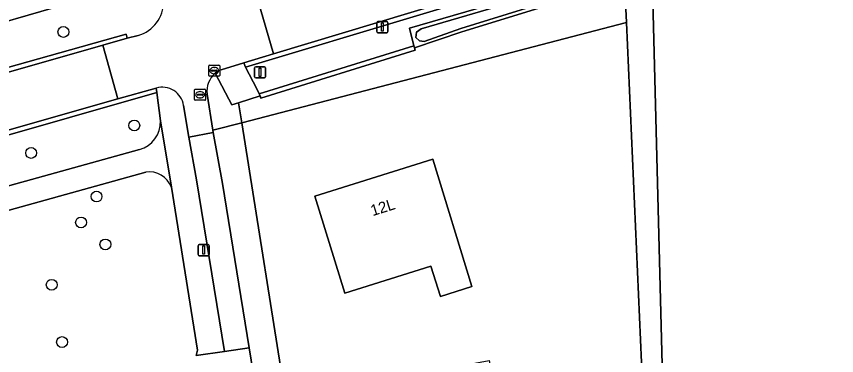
# Model space of a CAD drawing. Extents: x 162879 to 165540, y 384011 to 385181.
# Drawn here: x 164542.8 to 164616.8, y 384581.1 to 384611.6 of the extents above; entities that cross this region are included whole.
import ezdxf

# ---------------------------------------------------------------- set-up
doc = ezdxf.new("R2010")
doc.units = 0
for name, color, linetype in [('IMGEO_Afsluitpaal', 7, 'Continuous'), ('IMGEO_Berm_halfverhard', 7, 'Continuous'), ('IMGEO_Boom', 7, 'Continuous'), ('IMGEO_Brandkraan', 7, 'Continuous'), ('IMGEO_Erf', 7, 'Continuous'), ('IMGEO_Fietspad_open', 7, 'Continuous'), ('IMGEO_Grasland_overig', 7, 'Continuous'), ('IMGEO_Groenvoorziening', 7, 'Continuous'), ('IMGEO_Haag', 7, 'Continuous'), ('IMGEO_Lichtmast', 7, 'Continuous'), ('IMGEO_Oever', 7, 'Continuous'), ('IMGEO_Pand', 7, 'Continuous'), ('IMGEO_Pand_nummerreeks', 7, 'Continuous'), ('IMGEO_Rijbaan_lokaal_gesloten', 7, 'Continuous'), ('IMGEO_Rijbaan_lokaal_open', 7, 'Continuous'), ('IMGEO_Voetpad_open', 7, 'Continuous'), ('IMGEO_Waterloop', 7, 'Continuous')]:
    doc.layers.add(name, color=color, linetype=linetype)

msp = doc.modelspace()

# ---------------------------------------------------------------- linework, layer by layer
at = {"layer": 'IMGEO_Afsluitpaal'}
for p, q in [((164575.312, 384610.273), (164575.312, 384611.073)), ((164575.312, 384611.073), (164575.312, 384610.273)), ((164575.412, 384611.173), (164576.202, 384611.173)), ((164576.202, 384611.173), (164575.412, 384611.173)), ((164576.302, 384611.073), (164576.302, 384610.273)), ((164576.302, 384610.273), (164576.302, 384611.073)), ((164576.202, 384610.173), (164575.412, 384610.173)), ((164575.412, 384610.173), (164576.202, 384610.173))]:
    msp.add_line(p, q, dxfattribs=at)
msp.add_lwpolyline([(164575.732, 384611.048), (164575.882, 384611.048), (164575.882, 384610.298), (164575.732, 384610.298), (164575.732, 384611.048)], dxfattribs=at)
for centre, start, end in [((164575.412, 384611.073), 90, 180), ((164575.412, 384611.073), 90, 180), ((164576.202, 384611.073), 0, 90), ((164576.202, 384611.073), 360, 90), ((164575.412, 384610.273), 180, 270), ((164575.412, 384610.273), 180, 270), ((164576.202, 384610.273), 270, 0), ((164576.202, 384610.273), 270, 0)]:
    msp.add_arc(centre, 0.1, start, end, dxfattribs=at)
at = {"layer": 'IMGEO_Berm_halfverhard'}
msp.add_lwpolyline([(164594.146, 384616.753), (164565.993, 384608.261), (164563.326, 384607.457), (164563.468, 384607.066), (164594.315, 384616.342)], dxfattribs=at)
for points in [[(164550.594, 384609.043), (164552.804, 384609.672), (164552.711, 384610.041), (164538.805, 384606.128), (164538.917, 384605.722)], [(164555.461, 384604.79), (164555.413, 384605.184), (164551.948, 384604.202), (164539.606, 384600.706), (164539.699, 384600.29)]]:
    msp.add_lwpolyline(points, close=True, dxfattribs=at)
at = {"layer": 'IMGEO_Boom'}
for centre in [(164547.044, 384610.236), (164553.438, 384601.812), (164544.141, 384599.337), (164550.034, 384595.414), (164548.638, 384593.074), (164550.835, 384591.096), (164545.997, 384587.46), (164546.926, 384582.304)]:
    msp.add_circle(centre, 0.489, dxfattribs=at)
at = {"layer": 'IMGEO_Brandkraan'}
for p, q in [((164560.148, 384606.327), (164560.148, 384607.179)), ((164560.223, 384607.253), (164561.075, 384607.253)), ((164561.149, 384607.179), (164561.149, 384606.327)), ((164560.407, 384606.747), (164560.407, 384606.759)), ((164560.845, 384606.71), (164560.447, 384606.71)), ((164560.45, 384606.796), (164560.848, 384606.796)), ((164560.659, 384606.473), (164560.634, 384606.473)), ((164560.636, 384607.033), (164560.661, 384607.033)), ((164560.891, 384606.759), (164560.891, 384606.747)), ((164561.075, 384606.253), (164560.223, 384606.253)), ((164558.868, 384604.159), (164558.868, 384605.011)), ((164558.943, 384605.085), (164559.795, 384605.085)), ((164559.356, 384604.865), (164559.381, 384604.865)), ((164559.869, 384605.011), (164559.869, 384604.159)), ((164559.795, 384604.085), (164558.943, 384604.085)), ((164559.127, 384604.579), (164559.127, 384604.591)), ((164559.565, 384604.542), (164559.167, 384604.542)), ((164559.17, 384604.628), (164559.568, 384604.628)), ((164559.379, 384604.305), (164559.354, 384604.305)), ((164559.611, 384604.591), (164559.611, 384604.579))]:
    msp.add_line(p, q, dxfattribs=at)
for points in [[(164560.148, 384606.327), (164560.148, 384607.179)], [(164560.223, 384607.253), (164561.075, 384607.253)], [(164561.149, 384607.179), (164561.149, 384606.327)], [(164561.075, 384606.253), (164560.223, 384606.253)], [(164558.868, 384604.159), (164558.868, 384605.011)], [(164558.943, 384605.085), (164559.795, 384605.085)], [(164559.869, 384605.011), (164559.869, 384604.159)], [(164559.795, 384604.085), (164558.943, 384604.085)]]:
    msp.add_lwpolyline(points, dxfattribs=at)
for centre, radius, start, end in [((164560.225, 384607.177), 0.0765, 91.55205, 178.44795), ((164560.225, 384607.177), 0.0765, 91.55205, 178.44795), ((164561.073, 384607.177), 0.0765, 1.55205, 88.44795), ((164561.073, 384607.177), 0.0765, 1.55205, 88.44795), ((164560.225, 384606.329), 0.0765, 181.55205, 268.44795), ((164560.225, 384606.329), 0.0765, 181.55205, 268.44795), ((164560.447, 384606.756), 0.0403, 85.87752, 175.75265), ((164560.444, 384606.746), 0.0366, 178.93798, 274.71019), ((164560.848, 384606.753), 0.043, 264.86636, 352.45326), ((164560.852, 384606.758), 0.0386, 1.73085, 96.63898), ((164561.073, 384606.329), 0.0765, 271.55205, 358.44795), ((164561.073, 384606.329), 0.0765, 271.55205, 358.44795), ((164558.945, 384605.009), 0.0765, 91.55205, 178.44795), ((164558.945, 384605.009), 0.0765, 91.55205, 178.44795), ((164559.793, 384605.009), 0.0765, 1.55205, 88.44795), ((164559.793, 384605.009), 0.0765, 1.55205, 88.44795), ((164558.945, 384604.161), 0.0765, 181.55205, 268.44795), ((164558.945, 384604.161), 0.0765, 181.55205, 268.44795), ((164559.167, 384604.588), 0.0403, 85.87752, 175.75265), ((164559.164, 384604.578), 0.0366, 178.93798, 274.71019), ((164559.568, 384604.585), 0.043, 264.86636, 352.45326), ((164559.572, 384604.59), 0.0386, 1.73085, 96.63898), ((164559.793, 384604.161), 0.0765, 271.55205, 358.44795), ((164559.793, 384604.161), 0.0765, 271.55205, 358.44795)]:
    msp.add_arc(centre, radius, start, end, dxfattribs=at)
for centre, major_axis, ratio, start_param, end_param in [((164560.635, 384606.753), (-0.387, 0.002), 0.722429, 4.712389, 7.853982), ((164560.66, 384606.753), (-0.39, 0.002), 0.717154, 1.570796, 4.712389), ((164559.355, 384604.585), (-0.387, 0.002), 0.722429, 4.712389, 7.853982), ((164559.38, 384604.585), (-0.39, 0.002), 0.717154, 1.570796, 4.712389)]:
    msp.add_ellipse(centre, major_axis=major_axis, ratio=ratio, start_param=start_param, end_param=end_param, dxfattribs=at)
at = {"layer": 'IMGEO_Erf'}
for points in [[(164651.658, 384610.771), (164651.739, 384613.001), (164639.247, 384614.159), (164635.534, 384614.317), (164635.521, 384616.26), (164624.996, 384617.328), (164617.957, 384617.773), (164617.433, 384617.755), (164616.042, 384617.706), (164615.132, 384617.675), (164600.142, 384615.586), (164600.236, 384611.866), (164601.359, 384567.373), (164650.079, 384567.275)], [(164597.647, 384614.791), (164597.81, 384611.079), (164599.336, 384576.373), (164599.727, 384567.486), (164601.359, 384567.373), (164600.236, 384611.866), (164600.142, 384615.586)], [(164597.81, 384611.079), (164563.123, 384602.066), (164567.317, 384575.741), (164576.06, 384577.074), (164575.731, 384578.848), (164585.429, 384580.647), (164586.137, 384576.832), (164576.439, 384575.033), (164576.664, 384573.821), (164577.865, 384574.015), (164587.839, 384575.435), (164595.685, 384575.987), (164599.336, 384576.373)], [(164580.191, 384589.13), (164572.417, 384586.715), (164569.705, 384595.445), (164580.346, 384598.769), (164583.886, 384587.305), (164581.034, 384586.418)]]:
    msp.add_lwpolyline(points, close=True, dxfattribs=at)
for points in [[(164563.123, 384602.066), (164560.628, 384601.418), (164560.518, 384601.397), (164560.554, 384601.172), (164561.408, 384596.599), (164563.803, 384581.793), (164564.939, 384574.769)], [(164568.889, 384572.567), (164576.664, 384573.821), (164576.439, 384575.033), (164576.06, 384577.074), (164567.317, 384575.741), (164563.123, 384602.066)]]:
    msp.add_lwpolyline(points, dxfattribs=at)
at = {"layer": 'IMGEO_Fietspad_open'}
msp.add_lwpolyline([(164561.408, 384596.599), (164560.554, 384601.172), (164558.347, 384600.772), (164559.061, 384596.922), (164561.57, 384581.462), (164563.803, 384581.793)], close=True, dxfattribs=at)
at = {"layer": 'IMGEO_Grasland_overig'}
msp.add_lwpolyline([(164597.81, 384611.079), (164597.647, 384614.791), (164582.978, 384610.25), (164578.698, 384608.794), (164578.757, 384608.603), (164564.838, 384604.28), (164564.779, 384604.471), (164562.836, 384603.868), (164563.123, 384602.066)], close=True, dxfattribs=at)
at = {"layer": 'IMGEO_Groenvoorziening'}
for points in [[(164556.09, 384612.977), (164555.921, 384614.608), (164555.67, 384616.363), (164555.129, 384619.949), (164549.573, 384618.387), (164551.155, 384613.885), (164500, 384599.087), (164456.616, 384588.519), (164440.812, 384583.848), (164442.546, 384578.211), (164499.128, 384594.469), (164538.917, 384605.722)], [(164594.315, 384616.342), (164563.468, 384607.066), (164564.475, 384605.104), (164564.691, 384604.653), (164578.649, 384608.988), (164578.247, 384610.571), (164597.428, 384616.179)], [(164538.917, 384605.722), (164538.805, 384606.128), (164552.711, 384610.041), (164552.804, 384609.672), (164553.793, 384609.923)], [(164561.976, 384604.189), (164561.036, 384605.962), (164560.743, 384606.515)], [(164555.811, 384602.217), (164555.461, 384604.79), (164539.699, 384600.29), (164539.606, 384600.706), (164534.863, 384599.347), (164534.734, 384599.097), (164533.296, 384595.897), (164532.998, 384593.852), (164553.911, 384599.651)], [(164560.001, 384604.638), (164560.518, 384601.397), (164560.628, 384601.418), (164563.123, 384602.066), (164562.836, 384603.868), (164562.244, 384603.684), (164561.976, 384604.189)], [(164554.489, 384597.617), (164533.048, 384591.655), (164533.048, 384589.387), (164538.653, 384568.62), (164539.917, 384563.937), (164540.127, 384563.159), (164545.158, 384565.226)], [(164559.022, 384581.084), (164559.144, 384581.581), (164556.788, 384596.263)]]:
    msp.add_lwpolyline(points, dxfattribs=at)
for points in [[(164440.812, 384583.848), (164456.616, 384588.519), (164500, 384599.087), (164551.155, 384613.885), (164549.573, 384618.387), (164500, 384604.454), (164455.427, 384592.338), (164439.703, 384587.637)], [(164578.698, 384608.794), (164578.649, 384608.988), (164564.691, 384604.653), (164564.779, 384604.471), (164564.838, 384604.28), (164578.757, 384608.603)]]:
    msp.add_lwpolyline(points, close=True, dxfattribs=at)
for centre, radius, start, end in [((164552.931, 384612.962), 3.159, 285.83625, 0.26802), ((164562.108, 384604.89), 2.122, 130.02868, 186.83239), ((164553.216, 384602.152), 2.596, 285.52591, 1.43774), ((164554.781, 384595.485), 2.152, 21.19966, 97.80828)]:
    msp.add_arc(centre, radius, start, end, dxfattribs=at)
at = {"layer": 'IMGEO_Haag'}
msp.add_lwpolyline([(164578.698, 384608.794), (164578.649, 384608.988), (164564.691, 384604.653), (164564.779, 384604.471), (164564.838, 384604.28), (164578.757, 384608.603)], close=True, dxfattribs=at)
at = {"layer": 'IMGEO_Lichtmast'}
for p, q in [((164564.389, 384607.102), (164565.179, 384607.102)), ((164565.179, 384607.102), (164564.389, 384607.102)), ((164564.289, 384606.202), (164564.289, 384607.002)), ((164564.289, 384607.002), (164564.289, 384606.202)), ((164565.279, 384607.002), (164565.279, 384606.202)), ((164565.279, 384606.202), (164565.279, 384607.002)), ((164565.179, 384606.102), (164564.389, 384606.102)), ((164564.389, 384606.102), (164565.179, 384606.102)), ((164559.204, 384590.182), (164559.204, 384590.982)), ((164559.204, 384590.982), (164559.204, 384590.182)), ((164559.304, 384591.082), (164560.094, 384591.082)), ((164560.094, 384591.082), (164559.304, 384591.082)), ((164560.194, 384590.982), (164560.194, 384590.182)), ((164560.194, 384590.182), (164560.194, 384590.982)), ((164560.094, 384590.082), (164559.304, 384590.082)), ((164559.304, 384590.082), (164560.094, 384590.082))]:
    msp.add_line(p, q, dxfattribs=at)
for points in [[(164564.709, 384606.977), (164564.859, 384606.977), (164564.859, 384606.227), (164564.709, 384606.227), (164564.709, 384606.977)], [(164559.624, 384590.957), (164559.774, 384590.957), (164559.774, 384590.207), (164559.624, 384590.207), (164559.624, 384590.957)]]:
    msp.add_lwpolyline(points, dxfattribs=at)
for centre, start, end in [((164564.389, 384607.002), 90, 180), ((164564.389, 384607.002), 90, 180), ((164565.179, 384607.002), 0, 90), ((164565.179, 384607.002), 360, 90), ((164564.389, 384606.202), 180, 270), ((164564.389, 384606.202), 180, 270), ((164565.179, 384606.202), 270, 0), ((164565.179, 384606.202), 270, 0), ((164559.304, 384590.982), 90, 180), ((164559.304, 384590.982), 90, 180), ((164560.094, 384590.982), 0, 90), ((164560.094, 384590.982), 360, 90), ((164559.304, 384590.182), 180, 270), ((164559.304, 384590.182), 180, 270), ((164560.094, 384590.182), 270, 0), ((164560.094, 384590.182), 270, 0)]:
    msp.add_arc(centre, 0.1, start, end, dxfattribs=at)
at = {"layer": 'IMGEO_Oever'}
msp.add_lwpolyline([(164620.294, 384619.511), (164618.253, 384619.548), (164613.427, 384619.028), (164602.92, 384617.403), (164597.428, 384616.179), (164578.247, 384610.571), (164578.649, 384608.988), (164578.698, 384608.794), (164582.978, 384610.25), (164597.647, 384614.791), (164600.142, 384615.586), (164610.277, 384617.579), (164613.604, 384617.969), (164618.31, 384618.509), (164620.471, 384618.492), (164632.117, 384617.326), (164634.197, 384617.05), (164634.21, 384617.195), (164634.303, 384618.282), (164632.339, 384618.437)], close=True, dxfattribs=at)
msp.add_lwpolyline([(164617.433, 384618.736), (164616.042, 384618.576), (164613.567, 384618.292), (164610.227, 384617.901), (164600.061, 384615.902), (164597.549, 384615.102), (164582.877, 384610.56), (164579.586, 384609.375), (164579.147, 384609.441), (164578.818, 384609.747), (164578.899, 384610.221), (164579.299, 384610.506), (164597.509, 384615.864), (164602.98, 384617.083), (164613.469, 384618.705), (164616.042, 384618.982), (164617.433, 384619.132)], dxfattribs=at)
at = {"layer": 'IMGEO_Pand'}
msp.add_lwpolyline([(164581.034, 384586.418), (164583.886, 384587.305), (164580.346, 384598.769), (164569.705, 384595.445), (164572.417, 384586.715), (164580.191, 384589.13)], close=True, dxfattribs=at)
at = {"layer": 'IMGEO_Rijbaan_lokaal_gesloten'}
for points in [[(164595.036, 384622.236), (164564.615, 384613.02), (164565.993, 384608.261), (164594.146, 384616.753)], [(164561.261, 384606.837), (164563.326, 384607.457), (164565.993, 384608.261), (164564.615, 384613.02)], [(164553.793, 384609.923), (164552.804, 384609.672), (164550.594, 384609.043), (164551.948, 384604.202), (164555.413, 384605.184)], [(164557.878, 384603.616), (164558.347, 384600.772), (164560.554, 384601.172), (164560.518, 384601.397), (164560.001, 384604.638)]]:
    msp.add_lwpolyline(points, dxfattribs=at)
msp.add_lwpolyline([(164530.125, 384597.99), (164534.863, 384599.347), (164539.606, 384600.706), (164551.948, 384604.202), (164550.594, 384609.043), (164538.917, 384605.722), (164499.128, 384594.469), (164442.546, 384578.211), (164442.09, 384578.08), (164443.59, 384573.209), (164443.626, 384573.22), (164507.646, 384591.551), (164511.405, 384592.628), (164512.553, 384592.957)], close=True, dxfattribs=at)
for centre, radius, start, end in [((164552.931, 384612.962), 3.159, 285.83625, 0.26802), ((164562.108, 384604.89), 2.122, 130.02868, 186.83239), ((164562.089, 384604.928), 2.081, 113.43735, 130.29461), ((164555.969, 384603.337), 1.929, 8.32566, 106.75302)]:
    msp.add_arc(centre, radius, start, end, dxfattribs=at)
at = {"layer": 'IMGEO_Rijbaan_lokaal_open'}
msp.add_lwpolyline([(164564.939, 384574.769), (164563.803, 384581.793), (164561.57, 384581.462), (164559.022, 384581.084)], dxfattribs=at)
at = {"layer": 'IMGEO_Voetpad_open'}
for points in [[(164560.743, 384606.515), (164561.036, 384605.962), (164561.976, 384604.189), (164562.244, 384603.684), (164562.836, 384603.868), (164564.779, 384604.471), (164564.691, 384604.653), (164564.475, 384605.104), (164563.468, 384607.066)], [(164563.468, 384607.066), (164563.326, 384607.457), (164561.261, 384606.837)], [(164555.413, 384605.184), (164555.461, 384604.79), (164555.811, 384602.217), (164556.788, 384596.263), (164559.144, 384581.581), (164559.022, 384581.084), (164561.57, 384581.462), (164559.061, 384596.922)], [(164559.061, 384596.922), (164558.347, 384600.772), (164557.878, 384603.616)], [(164556.788, 384596.263), (164555.811, 384602.217)], [(164553.911, 384599.651), (164532.998, 384593.852), (164530.661, 384593.178), (164515.094, 384588.872), (164513.832, 384588.534), (164500, 384584.807), (164476.465, 384578.374), (164440.444, 384568.245), (164439.984, 384568.681), (164438.4, 384567.292), (164439.564, 384566.013), (164442.019, 384566.594), (164475.846, 384575.845), (164480.089, 384576.973), (164500, 384582.465), (164509.817, 384585.193)], [(164509.817, 384585.193), (164512.719, 384586.002), (164533.048, 384591.655), (164554.489, 384597.617)]]:
    msp.add_lwpolyline(points, dxfattribs=at)
for centre, radius, start, end in [((164562.089, 384604.928), 2.081, 113.43735, 130.29461), ((164555.969, 384603.337), 1.929, 8.32566, 106.75302), ((164553.216, 384602.152), 2.596, 285.52591, 1.43774), ((164554.781, 384595.485), 2.152, 21.19966, 97.80828)]:
    msp.add_arc(centre, radius, start, end, dxfattribs=at)
at = {"layer": 'IMGEO_Waterloop'}
msp.add_lwpolyline([(164617.433, 384619.132), (164616.042, 384618.982), (164613.469, 384618.705), (164602.98, 384617.083), (164597.509, 384615.864), (164579.299, 384610.506), (164578.899, 384610.221), (164578.818, 384609.747), (164579.147, 384609.441), (164579.586, 384609.375), (164582.877, 384610.56), (164597.549, 384615.102), (164600.061, 384615.902), (164610.227, 384617.901), (164613.567, 384618.292), (164616.042, 384618.576), (164617.433, 384618.736)], dxfattribs=at)

# ---------------------------------------------------------------- texts
at = {"layer": 'IMGEO_Pand_nummerreeks'}
msp.add_text('12L', height=1, rotation=17.34758, dxfattribs=at).set_placement((164574.925, 384593.639))

doc.saveas('drawing.dxf')
